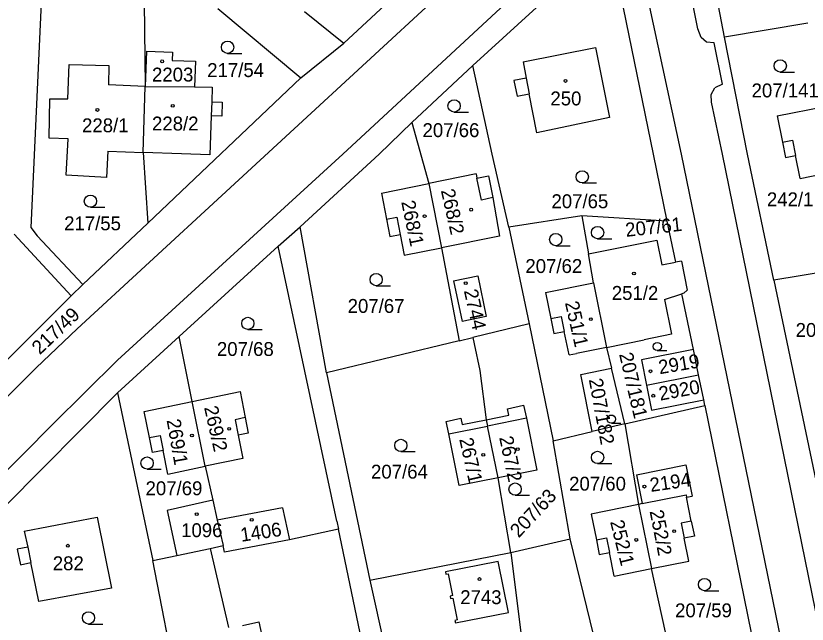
# Model space of a CAD drawing. Extents: x -735249 to -729401, y -1124843 to -1121828.
# Drawn here: x -733495.2 to -733398.4, y -1123557.5 to -1123483.1 of the extents above; entities that cross this region are included whole.
import ezdxf

# ---------------------------------------------------------------- set-up
doc = ezdxf.new("R2010")
doc.units = 0
for name, color, linetype in [('Vrstva 1', 7, 'Continuous'), ('Vrstva 16', 7, 'Continuous'), ('Vrstva 18', 7, 'Continuous'), ('Vrstva 19', 7, 'Continuous'), ('Vrstva 25', 7, 'Continuous'), ('Vrstva 4', 7, 'Continuous')]:
    doc.layers.add(name, color=color, linetype=linetype)

msp = doc.modelspace()

# ---------------------------------------------------------------- linework, layer by layer
at = {"layer": 'Vrstva 1'}
for points in [[(-733425.74, -1123464.26), (-733487.65, -1123521.38)], [(-733408.46, -1123485.69), (-733412.12, -1123466.7)], [(-733411.72, -1123484.69), (-733414.61, -1123470.18)], [(-733455.03, -1123486.42), (-733441.1, -1123473.46)], [(-733455.17, -1123500), (-733428.17, -1123474.98)], [(-733439.24, -1123489.15), (-733425.96, -1123477.01)], [(-733421.5, -1123478.91), (-733417.2, -1123500)], [(-733413.74, -1123500), (-733418.31, -1123478.76)], [(-733492.03, -1123480.55), (-733493.32, -1123508.98), (-733492.56, -1123510.02)], [(-733479.44, -1123481.4), (-733479.32, -1123491.72)], [(-733470.43, -1123482.21), (-733460.31, -1123490.69)], [(-733459.85, -1123482.56), (-733455.03, -1123486.42)], [(-733398.28, -1123483.99), (-733408.46, -1123485.69)], [(-733411.34, -1123485.76), (-733411.72, -1123484.69)], [(-733410.66, -1123486.32), (-733411.34, -1123485.76)], [(-733405.67, -1123500), (-733408.46, -1123485.69)], [(-733460.31, -1123490.69), (-733455.03, -1123486.42)], [(-733433.12, -1123488.7), (-733424.26, -1123486.96)], [(-733424.26, -1123486.96), (-733422.54, -1123495.54)], [(-733409.75, -1123486.39), (-733410.66, -1123486.32)], [(-733408.71, -1123491.46), (-733409.75, -1123486.39)], [(-733479.18, -1123487.42), (-733479.32, -1123491.72)], [(-733479.18, -1123487.42), (-733475.99, -1123487.52)], [(-733475.99, -1123487.52), (-733476.03, -1123488.56)], [(-733476.03, -1123488.56), (-733473.19, -1123488.65)], [(-733473.19, -1123488.65), (-733473.29, -1123491.76)], [(-733433.12, -1123488.7), (-733432.73, -1123490.7)], [(-733488.79, -1123493.25), (-733488.65, -1123489.04)], [(-733488.65, -1123489.04), (-733483.77, -1123489.18)], [(-733483.77, -1123489.18), (-733483.84, -1123491.53)], [(-733439.24, -1123489.15), (-733446.7, -1123496.14)], [(-733436.88, -1123500), (-733439.24, -1123489.15)], [(-733479, -1123508.47), (-733460.31, -1123490.69)], [(-733432.73, -1123490.7), (-733434.23, -1123491)], [(-733479.32, -1123491.72), (-733483.84, -1123491.53)], [(-733479.58, -1123499.82), (-733479.32, -1123491.72)], [(-733479.32, -1123491.72), (-733473.29, -1123491.76)], [(-733473.29, -1123491.76), (-733471.15, -1123491.83)], [(-733471.15, -1123491.83), (-733471.2, -1123493.63)], [(-733434.23, -1123491), (-733433.85, -1123492.94)], [(-733408.71, -1123491.46), (-733409.66, -1123491.91)], [(-733433.85, -1123492.94), (-733432.35, -1123492.65)], [(-733431.42, -1123497.39), (-733432.35, -1123492.65)], [(-733410.12, -1123492.71), (-733409.66, -1123491.91)], [(-733410.08, -1123493.64), (-733410.12, -1123492.71)], [(-733491.09, -1123498.05), (-733491, -1123493.24)], [(-733491, -1123493.24), (-733488.79, -1123493.25)], [(-733471.2, -1123493.63), (-733469.9, -1123493.67)], [(-733469.9, -1123493.67), (-733469.96, -1123495.35)], [(-733408.72, -1123500), (-733410.08, -1123493.64)], [(-733402.05, -1123495.32), (-733396.21, -1123494.17)], [(-733471.26, -1123495.31), (-733471.41, -1123500.08)], [(-733469.96, -1123495.35), (-733471.26, -1123495.31)], [(-733422.54, -1123495.54), (-733431.42, -1123497.39)], [(-733402.05, -1123495.32), (-733401.39, -1123498.55)], [(-733446.7, -1123496.14), (-733450.72, -1123500)], [(-733446.7, -1123496.14), (-733444.64, -1123503.61)], [(-733488.76, -1123498.16), (-733491.09, -1123498.05)], [(-733489.01, -1123502.58), (-733488.76, -1123498.16)], [(-733401.39, -1123498.55), (-733401.02, -1123500.44)], [(-733483.91, -1123499.67), (-733484.05, -1123502.86)], [(-733483.91, -1123499.67), (-733479.58, -1123499.82)], [(-733482.72, -1123525.21), (-733455.17, -1123500)], [(-733479.58, -1123499.82), (-733479, -1123508.47)], [(-733474.89, -1123499.99), (-733479.58, -1123499.82)], [(-733471.41, -1123500.08), (-733474.89, -1123499.99)], [(-733450.72, -1123500), (-733460.38, -1123508.92)], [(-733434.85, -1123508.94), (-733436.88, -1123500)], [(-733417.2, -1123500), (-733415.52, -1123508.2)], [(-733393.31, -1123599.68), (-733413.74, -1123500)], [(-733362, -1123729.19), (-733408.72, -1123500)], [(-733402.42, -1123515.44), (-733405.67, -1123500)], [(-733401.02, -1123500.44), (-733399.77, -1123500.19)], [(-733399.21, -1123502.99), (-733399.77, -1123500.19)], [(-733438.85, -1123502.43), (-733444.64, -1123503.61)], [(-733438.85, -1123502.43), (-733438.75, -1123502.95)], [(-733399.21, -1123502.99), (-733394.63, -1123502.06)], [(-733484.05, -1123502.86), (-733489.01, -1123502.58)], [(-733438.75, -1123502.95), (-733437.35, -1123502.67)], [(-733437.35, -1123502.67), (-733436.81, -1123505.34)], [(-733450.44, -1123504.79), (-733444.64, -1123503.61)], [(-733444.64, -1123503.61), (-733443.09, -1123511.46)], [(-733450.44, -1123504.79), (-733449.81, -1123507.96)], [(-733436.81, -1123505.34), (-733435.99, -1123510.04)], [(-733449.81, -1123507.96), (-733449.4, -1123510.08)], [(-733425.91, -1123507.55), (-733434.85, -1123508.94)], [(-733425.91, -1123507.55), (-733425.12, -1123512.21)], [(-733415.52, -1123508.2), (-733425.91, -1123507.55)], [(-733415.52, -1123508.2), (-733414.48, -1123513.25)], [(-733479, -1123508.47), (-733486.96, -1123515.96)], [(-733463.07, -1123511.28), (-733460.38, -1123508.92)], [(-733457.16, -1123526.78), (-733460.38, -1123508.92)], [(-733434.85, -1123508.94), (-733432.36, -1123520.79)], [(-733495.37, -1123509.82), (-733488.4, -1123517.36)], [(-733486.96, -1123515.96), (-733492.56, -1123510.02)], [(-733449.4, -1123510.08), (-733448.16, -1123509.84)], [(-733448.16, -1123509.84), (-733447.66, -1123512.37)], [(-733435.99, -1123510.04), (-733443.09, -1123511.46)], [(-733425.12, -1123512.21), (-733416.73, -1123510.55)], [(-733416.73, -1123510.55), (-733416.12, -1123513.58)], [(-733463.07, -1123511.28), (-733475.17, -1123522.31)], [(-733455.9, -1123544.91), (-733463.07, -1123511.28)], [(-733447.66, -1123512.37), (-733443.09, -1123511.46)], [(-733443.09, -1123511.46), (-733440.94, -1123522.85)], [(-733424.51, -1123515.77), (-733425.12, -1123512.21)], [(-733413.75, -1123513.11), (-733414.48, -1123513.25)], [(-733413.75, -1123513.11), (-733413.05, -1123516.64)], [(-733416.12, -1123513.58), (-733414.48, -1123513.25)], [(-733392.3, -1123513.76), (-733402.42, -1123515.44)], [(-733441.61, -1123515.52), (-733438.66, -1123514.9)], [(-733438.66, -1123514.9), (-733437.62, -1123519.89)], [(-733488.4, -1123517.36), (-733486.96, -1123515.96)], [(-733441.61, -1123515.52), (-733440.57, -1123520.51)], [(-733430.35, -1123516.93), (-733424.51, -1123515.77)], [(-733424.51, -1123515.77), (-733422.9, -1123523.66)], [(-733402.42, -1123515.44), (-733396.39, -1123544.22)], [(-733430.35, -1123516.93), (-733429.7, -1123520.13)], [(-733413.43, -1123517.04), (-733413.69, -1123517.12)], [(-733413.05, -1123516.64), (-733413.43, -1123517.04)], [(-733506.43, -1123535.3), (-733488.4, -1123517.36)], [(-733415.83, -1123517.81), (-733413.69, -1123517.12)], [(-733415.83, -1123517.81), (-733414.97, -1123522.05)], [(-733412.28, -1123523.94), (-733413.69, -1123517.12)], [(-733437.62, -1123519.89), (-733440.57, -1123520.51)], [(-733432.36, -1123520.79), (-733439.27, -1123522.45)], [(-733432.36, -1123520.79), (-733429.42, -1123535.08)], [(-733429.7, -1123520.13), (-733429.33, -1123521.96)], [(-733487.65, -1123521.38), (-733492.68, -1123526.16)], [(-733429.33, -1123521.96), (-733428.07, -1123521.7)], [(-733427.48, -1123524.59), (-733428.07, -1123521.7)], [(-733475.17, -1123522.31), (-733482.72, -1123529.24)], [(-733473.58, -1123530.28), (-733475.17, -1123522.31)], [(-733440.94, -1123522.85), (-733457.16, -1123526.78)], [(-733440.94, -1123522.85), (-733439.27, -1123522.45)], [(-733439.27, -1123522.45), (-733439.1, -1123523.23)], [(-733422.9, -1123523.66), (-733418.31, -1123522.73)], [(-733414.97, -1123522.05), (-733418.31, -1123522.73)], [(-733439.1, -1123523.23), (-733438.4, -1123526.5)], [(-733422.9, -1123523.66), (-733426.56, -1123524.41)], [(-733422.9, -1123523.66), (-733422.29, -1123526.19)], [(-733427.48, -1123524.59), (-733426.56, -1123524.41)], [(-733412.28, -1123523.94), (-733418.63, -1123525.19)], [(-733411.65, -1123527.01), (-733412.28, -1123523.94)], [(-733490.63, -1123533.04), (-733482.72, -1123525.21)], [(-733418.63, -1123525.19), (-733418.02, -1123528.27)], [(-733492.68, -1123526.16), (-733501.72, -1123535.17)], [(-733438.4, -1123526.5), (-733437.62, -1123532.52)], [(-733426.05, -1123526.98), (-733422.29, -1123526.19)], [(-733420.66, -1123533.01), (-733422.29, -1123526.19)], [(-733457.16, -1123526.78), (-733451.84, -1123552.13)], [(-733424.65, -1123533.96), (-733426.05, -1123526.98)], [(-733418.02, -1123528.27), (-733411.65, -1123527.01)], [(-733411.02, -1123530.08), (-733411.65, -1123527.01)], [(-733418.02, -1123528.27), (-733417.42, -1123531.34)], [(-733496.47, -1123543.11), (-733482.72, -1123529.24)], [(-733482.72, -1123529.24), (-733478.4, -1123549.75)], [(-733473.58, -1123530.28), (-733467.72, -1123529.06)], [(-733467.72, -1123529.06), (-733467.09, -1123532.26)], [(-733479.45, -1123531.5), (-733473.58, -1123530.28)], [(-733471.98, -1123538.21), (-733473.58, -1123530.28)], [(-733417.42, -1123531.34), (-733411.02, -1123530.08)], [(-733410.88, -1123530.76), (-733411.02, -1123530.08)], [(-733478.81, -1123534.7), (-733479.45, -1123531.5)], [(-733435, -1123531.16), (-733433.04, -1123530.75)], [(-733434.84, -1123531.96), (-733435, -1123531.16)], [(-733433.04, -1123530.75), (-733432.71, -1123532.34)], [(-733420.66, -1123533.01), (-733410.88, -1123530.76)], [(-733410.88, -1123530.76), (-733405.2, -1123558.58)], [(-733467.09, -1123532.26), (-733466.72, -1123534.16)], [(-733442.53, -1123532.71), (-733440.73, -1123532.34)], [(-733440.73, -1123532.34), (-733440.58, -1123533.1)], [(-733440.58, -1123533.1), (-733437.62, -1123532.52)], [(-733437.62, -1123532.52), (-733434.84, -1123531.96)], [(-733437.62, -1123532.52), (-733437.46, -1123533.3)], [(-733432.71, -1123532.34), (-733431.41, -1123538.69)], [(-733498.07, -1123540.5), (-733490.63, -1123533.04)], [(-733442.21, -1123534.25), (-733442.53, -1123532.71)], [(-733436.17, -1123539.64), (-733437.46, -1123533.3)], [(-733420.66, -1123533.01), (-733424.65, -1123533.96)], [(-733420.66, -1123533.01), (-733418.98, -1123542.87)], [(-733466.72, -1123534.16), (-733467.95, -1123534.4)], [(-733467.95, -1123534.4), (-733467.39, -1123537.25)], [(-733440.91, -1123540.58), (-733442.21, -1123534.25)], [(-733429.42, -1123535.08), (-733424.65, -1123533.96)], [(-733478.44, -1123536.53), (-733478.81, -1123534.7)], [(-733427.36, -1123547.08), (-733429.42, -1123535.08)], [(-733477.15, -1123536.27), (-733478.44, -1123536.53)], [(-733476.57, -1123539.17), (-733477.15, -1123536.27)], [(-733467.39, -1123537.25), (-733471.98, -1123538.21)], [(-733476.57, -1123539.17), (-733471.98, -1123538.21)], [(-733471.98, -1123538.21), (-733471.05, -1123542.36)], [(-733419.25, -1123539.24), (-733413.2, -1123538.02)], [(-733413.2, -1123538.02), (-733412.42, -1123541.86)], [(-733431.41, -1123538.69), (-733436.17, -1123539.64)], [(-733419.25, -1123539.24), (-733418.54, -1123542.78)], [(-733436.17, -1123539.64), (-733440.91, -1123540.58)], [(-733434.61, -1123548.76), (-733436.17, -1123539.64)], [(-733418.54, -1123542.78), (-733413.18, -1123541.7)], [(-733413.18, -1123541.7), (-733413.12, -1123542)], [(-733413.12, -1123542), (-733412.42, -1123541.86)], [(-733412.54, -1123544.91), (-733413.12, -1123542)], [(-733471.05, -1123542.36), (-733476.64, -1123543.6)], [(-733471.05, -1123542.36), (-733470.51, -1123544.79)], [(-733418.98, -1123542.87), (-733424.78, -1123544.05)], [(-733418.54, -1123542.78), (-733418.98, -1123542.87)], [(-733418.98, -1123542.87), (-733417.4, -1123550.73)], [(-733476.64, -1123543.6), (-733475.45, -1123549.14)], [(-733462.54, -1123543.28), (-733470.51, -1123544.79)], [(-733462.54, -1123543.28), (-733461.7, -1123547.2)], [(-733424.78, -1123544.05), (-733424.15, -1123547.21)], [(-733494.12, -1123546.13), (-733485.22, -1123544.42)], [(-733485.22, -1123544.42), (-733483.44, -1123553.11)], [(-733470.51, -1123544.79), (-733469.81, -1123547.89)], [(-733455.9, -1123544.91), (-733455.7, -1123545.89)], [(-733412.54, -1123544.91), (-733412.16, -1123546.75)], [(-733455.7, -1123545.89), (-733461.7, -1123547.2)], [(-733449.23, -1123576.81), (-733455.7, -1123545.89)], [(-733494.12, -1123546.13), (-733493.71, -1123548.1)], [(-733412.16, -1123546.75), (-733413.4, -1123547)], [(-733412.83, -1123549.82), (-733413.4, -1123547)], [(-733471.39, -1123548.28), (-733469.81, -1123547.89)], [(-733469.63, -1123548.7), (-733469.81, -1123547.89)], [(-733461.7, -1123547.2), (-733469.63, -1123548.7)], [(-733434.61, -1123548.76), (-733427.36, -1123547.08)], [(-733423.68, -1123562.15), (-733427.36, -1123547.08)], [(-733424.15, -1123547.21), (-733423.79, -1123549.02)], [(-733493.71, -1123548.1), (-733494.99, -1123548.37)], [(-733494.99, -1123548.37), (-733494.6, -1123550.26)], [(-733475.45, -1123549.14), (-733471.39, -1123548.28)], [(-733471.39, -1123548.28), (-733469.14, -1123557.92)], [(-733451.84, -1123552.13), (-733434.61, -1123548.76)], [(-733434.61, -1123548.76), (-733433.28, -1123559.56)], [(-733423.79, -1123549.02), (-733422.55, -1123548.77)], [(-733421.98, -1123551.64), (-733422.55, -1123548.77)], [(-733478.4, -1123549.75), (-733475.45, -1123549.14)], [(-733475.35, -1123565.47), (-733478.4, -1123549.75)], [(-733436.14, -1123549.87), (-733442.62, -1123551.13)], [(-733434.9, -1123556.09), (-733436.14, -1123549.87)], [(-733417.4, -1123550.73), (-733412.83, -1123549.82)], [(-733494.6, -1123550.26), (-733493.32, -1123550)], [(-733492.33, -1123554.76), (-733493.32, -1123550)], [(-733421.98, -1123551.64), (-733417.4, -1123550.73)], [(-733415.25, -1123560.54), (-733417.4, -1123550.73)], [(-733442.62, -1123551.13), (-733442.56, -1123551.43)], [(-733442.56, -1123551.43), (-733442.29, -1123551.37)], [(-733442.29, -1123551.37), (-733441.76, -1123554.03)], [(-733451.84, -1123552.13), (-733446.5, -1123576.24)], [(-733483.44, -1123553.11), (-733492.33, -1123554.76)], [(-733441.76, -1123554.03), (-733442.04, -1123554.09)], [(-733442.04, -1123554.09), (-733441.98, -1123554.39)], [(-733441.98, -1123554.39), (-733441.7, -1123554.34)], [(-733441.7, -1123554.34), (-733441.17, -1123557.01)], [(-733441.39, -1123557.37), (-733434.9, -1123556.09)], [(-733467.42, -1123557.7), (-733465.42, -1123557.26)], [(-733465.42, -1123557.26), (-733465.03, -1123559.11)], [(-733441.17, -1123557.01), (-733441.45, -1123557.06)], [(-733441.45, -1123557.06), (-733441.39, -1123557.37)]]:
    msp.add_lwpolyline(points, dxfattribs=at)
at = {"layer": 'Vrstva 25'}
for points in [[(-733469.25, -1123487.69), (-733467.5, -1123487.69)], [(-733401.65, -1123489.97), (-733399.9, -1123489.97)], [(-733441.55, -1123494.87), (-733439.8, -1123494.87)], [(-733425.87, -1123503.54), (-733424.12, -1123503.54)], [(-733486.03, -1123506.52), (-733484.28, -1123506.52)], [(-733429.12, -1123511.22), (-733427.37, -1123511.22)], [(-733423.99, -1123510.37), (-733422.24, -1123510.37)], [(-733451.08, -1123516.12), (-733449.33, -1123516.12)], [(-733466.78, -1123521.47), (-733465.03, -1123521.47)], [(-733416.7, -1123524.05), (-733415.527, -1123524.05)], [(-733422.31, -1123532.94), (-733421.137, -1123532.94)], [(-733448.06, -1123536.4), (-733446.31, -1123536.4)], [(-733424, -1123537.87), (-733422.25, -1123537.87)], [(-733479.11, -1123538.56), (-733477.36, -1123538.56)], [(-733434.09, -1123541.75), (-733432.34, -1123541.75)], [(-733410.92, -1123553.43), (-733409.17, -1123553.43)], [(-733486.27, -1123557.51), (-733484.52, -1123557.51)]]:
    msp.add_lwpolyline(points, dxfattribs=at)
for centre, radius in [((-733469.25, -1123486.94), 0.75), ((-733477.26, -1123488.66), 0.175), ((-733401.65, -1123489.22), 0.75), ((-733427.92, -1123491.06), 0.175), ((-733441.55, -1123494.12), 0.75), ((-733485.18, -1123494.61), 0.175), ((-733475.97, -1123494.1), 0.175), ((-733425.87, -1123502.79), 0.75), ((-733486.03, -1123505.77), 0.75), ((-733439.46, -1123506.81), 0.175), ((-733445.15, -1123507.6), 0.175), ((-733423.99, -1123509.62), 0.75), ((-733429.12, -1123510.47), 0.75), ((-733451.08, -1123515.37), 0.75), ((-733419.55, -1123514.62), 0.175), ((-733440.13, -1123515.8), 0.175), ((-733466.78, -1123520.72), 0.75), ((-733424.82, -1123520.2), 0.175), ((-733416.699, -1123523.548), 0.503), ((-733417.52, -1123526.58), 0.175), ((-733417.18, -1123529.58), 0.175), ((-733422.309, -1123532.438), 0.503), ((-733469.06, -1123533.63), 0.175), ((-733473.62, -1123534.44), 0.175), ((-733448.06, -1123535.65), 0.75), ((-733433.77, -1123536.11), 0.175), ((-733424, -1123537.12), 0.75), ((-733479.11, -1123537.81), 0.75), ((-733437.98, -1123536.81), 0.175), ((-733434.09, -1123541), 0.75), ((-733418.27, -1123540.7), 0.175), ((-733473.03, -1123544.07), 0.175), ((-733466.3, -1123544.76), 0.175), ((-733414.63, -1123546.15), 0.175), ((-733419.26, -1123547.22), 0.175), ((-733488.79, -1123547.93), 0.175), ((-733438.44, -1123552.01), 0.175), ((-733410.92, -1123552.68), 0.75), ((-733486.27, -1123556.76), 0.75)]:
    msp.add_circle(centre, radius, dxfattribs=at)
at = {"layer": 'Vrstva 4'}
for points in [[(-733432.73, -1123490.7), (-733432.35, -1123492.65)], [(-733471.2, -1123493.63), (-733471.26, -1123495.31)], [(-733401.39, -1123498.55), (-733400.15, -1123498.32)], [(-733400.15, -1123498.32), (-733399.77, -1123500.19)], [(-733438.2, -1123505.66), (-733438.75, -1123502.95)], [(-733436.81, -1123505.34), (-733438.2, -1123505.66)], [(-733449.81, -1123507.96), (-733448.57, -1123507.74)], [(-733448.57, -1123507.74), (-733448.16, -1123509.84)], [(-733429.7, -1123520.13), (-733428.44, -1123519.88)], [(-733428.44, -1123519.88), (-733428.07, -1123521.7)], [(-733467.09, -1123532.26), (-733468.32, -1123532.52)], [(-733468.32, -1123532.52), (-733467.95, -1123534.4)], [(-733432.71, -1123532.34), (-733437.46, -1123533.3)], [(-733442.21, -1123534.25), (-733437.46, -1123533.3)], [(-733478.81, -1123534.7), (-733477.51, -1123534.44)], [(-733477.51, -1123534.44), (-733477.15, -1123536.27)], [(-733412.54, -1123544.91), (-733413.77, -1123545.17)], [(-733413.77, -1123545.17), (-733413.4, -1123547)], [(-733424.15, -1123547.21), (-733422.91, -1123546.96)], [(-733422.91, -1123546.96), (-733422.55, -1123548.77)], [(-733493.71, -1123548.1), (-733493.32, -1123550)]]:
    msp.add_lwpolyline(points, dxfattribs=at)

# ---------------------------------------------------------------- texts
at = {"layer": 'Vrstva 16'}
msp.add_text('242/1', height=1.7, dxfattribs=at).set_placement((-733403.286, -1123506.4))
at = {"layer": 'Vrstva 18'}
for s, p in [('217/54', (-733471.75, -1123490.58)), ('207/141', (-733405.16, -1123493.07)), ('207/66', (-733445.41, -1123497.93)), ('207/65', (-733429.64, -1123506.63)), ('217/55', (-733489.25, -1123509.33)), ('207/62', (-733432.83, -1123514.56)), ('207/67', (-733454.57, -1123519.44)), ('207/126', (-733399.77, -1123522.38)), ('207/68', (-733470.56, -1123524.71)), ('207/64', (-733451.71, -1123539.72)), ('207/69', (-733479.29, -1123541.75)), ('207/60', (-733427.48, -1123541.19)), ('207/59', (-733414.52, -1123556.69))]:
    msp.add_text(s, height=1.7, dxfattribs=at).set_placement(p)
for s, rotation, p in [('207/61', 6.20005, (-733420.513, -1123510.14)), ('217/49', 43.60035, (-733492.224, -1123524.638)), ('207/181', 283.20225, (-733421.38, -1123524.489)), ('207/182', 280.50223, (-733425.077, -1123527.6)), ('207/63', 47.00038, (-733433.639, -1123547.048))]:
    msp.add_text(s, height=1.7, rotation=rotation, dxfattribs=at).set_placement(p)
at = {"layer": 'Vrstva 19'}
for s, p in [('2203', (-733478.5, -1123491.13)), ('250', (-733429.77, -1123494.05)), ('228/1', (-733487.058, -1123497.34)), ('228/2', (-733478.5, -1123497.12)), ('251/2', (-733422.26, -1123517.85)), ('1096', (-733474.94, -1123546.88)), ('282', (-733490.64, -1123550.93)), ('2743', (-733440.8, -1123555.08))]:
    msp.add_text(s, height=1.7, dxfattribs=at).set_placement(p)
for s, rotation, p in [('268/2', 282.80225, (-733443.181, -1123504.46)), ('268/1', 281.80224, (-733448.024, -1123505.854)), ('2744', 282.60225, (-733440.362, -1123516.731)), ('251/1', 282.70225, (-733428.001, -1123518.201)), ('2919', 9.60008, (-733416.407, -1123526.95)), ('2920', 10.50008, (-733416.34, -1123530.187)), ('269/2', 282.70225, (-733472.141, -1123531.011)), ('269/1', 279.90222, (-733476.719, -1123532.562)), ('267/1', 282.60225, (-733440.932, -1123534.891)), ('267/2', 281.90224, (-733436.044, -1123534.684)), ('2194', 8.20006, (-733417.491, -1123541.354)), ('252/2', 281.20224, (-733417.645, -1123543.707)), ('1406', 8.40007, (-733467.562, -1123547.453)), ('252/1', 283.90226, (-733422.478, -1123544.996))]:
    msp.add_text(s, height=1.7, rotation=rotation, dxfattribs=at).set_placement(p)

doc.saveas('drawing.dxf')
